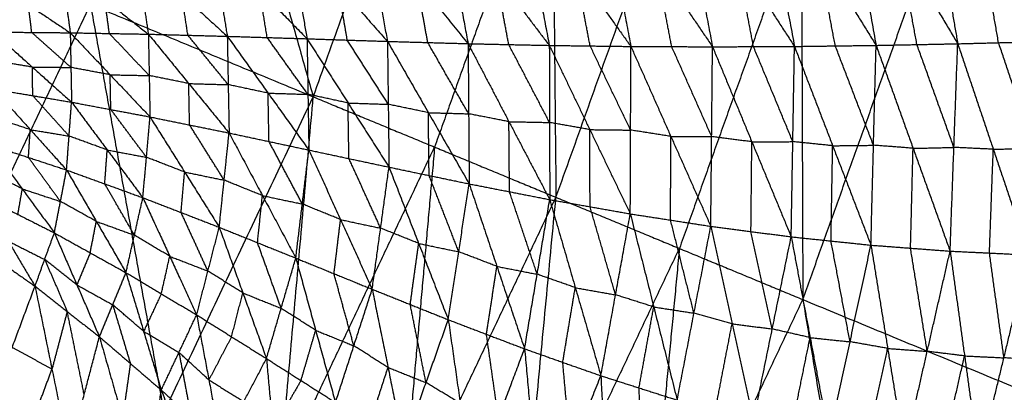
# Model space of a CAD drawing. Header units: millimetres. Extents: x -106 to 110, y -96 to 120.
# Tile 671 of 1020: x 78.48 to 90.5, y -24.89 to -20.34. Entities that reach past the tile are written whole.
import ezdxf

# ---------------------------------------------------------------- set-up
doc = ezdxf.new("R2010")
doc.units = ezdxf.units.MM
doc.header["$MEASUREMENT"] = 0
doc.layers.add('Default', color=7, linetype='Continuous', true_color=0x000000)

msp = doc.modelspace()

# ---------------------------------------------------------------- linework, layer by layer
at = {"layer": 'Default'}
for points in [[(79.304, -11.549, 5.589), (80.685, -16.417, 6.271), (82.066, -21.284, 6.953)], [(82.066, -21.284, 6.953), (83.502, -17.271, 6.953), (84.937, -13.258, 6.953)], [(84.937, -13.258, 6.953), (84.982, -17.884, 7.449), (85.027, -22.51, 7.944)], [(85.027, -22.51, 7.944), (86.516, -18.35, 7.944), (88.005, -14.189, 7.944)], [(88.005, -14.189, 7.944), (88.022, -18.973, 8.53), (88.039, -23.758, 9.117)], [(88.039, -23.758, 9.117), (89.582, -19.447, 9.117), (91.124, -15.135, 9.117)], [(84.982, -17.884, 7.449), (84.264, -19.891, 7.449), (83.546, -21.897, 7.449)], [(89.491, -18.108, 4.22), (89.71, -19.372, 3.944), (89.929, -20.636, 3.668)], [(89.491, -18.108, 4.22), (90.208, -19.359, 4.086), (90.925, -20.611, 3.951)], [(88.49, -18.224, 3.955), (88.712, -19.44, 3.688), (88.933, -20.656, 3.421)], [(88.49, -18.224, 3.955), (89.21, -19.43, 3.811), (89.929, -20.636, 3.668)], [(87.501, -18.351, 3.722), (87.719, -19.51, 3.465), (87.937, -20.669, 3.208)], [(87.501, -18.351, 3.722), (88.217, -19.504, 3.571), (88.933, -20.656, 3.421)], [(86.519, -18.488, 3.515), (86.728, -19.581, 3.27), (86.937, -20.673, 3.024)], [(86.519, -18.488, 3.515), (87.228, -19.578, 3.362), (87.937, -20.669, 3.208)], [(85.55, -18.632, 3.334), (85.746, -19.651, 3.101), (85.941, -20.669, 2.868)], [(85.55, -18.632, 3.334), (86.244, -19.653, 3.179), (86.937, -20.673, 3.024)], [(84.588, -18.782, 3.172), (84.767, -19.719, 2.952), (84.946, -20.656, 2.732)], [(84.588, -18.782, 3.172), (85.265, -19.725, 3.02), (85.941, -20.669, 2.868)], [(83.636, -18.933, 3.027), (83.796, -19.784, 2.821), (83.955, -20.635, 2.615)], [(83.636, -18.933, 3.027), (84.291, -19.795, 2.879), (84.946, -20.656, 2.732)], [(88.022, -18.973, 8.53), (87.277, -21.054, 8.53), (86.533, -23.134, 8.53)], [(76.627, -19.031, 5.589), (79.347, -20.158, 6.271), (82.066, -21.284, 6.953)], [(82.694, -19.085, 2.895), (82.832, -19.846, 2.703), (82.971, -20.607, 2.511)], [(82.694, -19.085, 2.895), (83.324, -19.86, 2.755), (83.955, -20.635, 2.615)], [(81.758, -19.236, 2.774), (81.874, -19.905, 2.595), (81.99, -20.575, 2.417)], [(81.758, -19.236, 2.774), (82.364, -19.921, 2.642), (82.971, -20.607, 2.511)], [(80.828, -19.386, 2.659), (80.922, -19.965, 2.495), (81.017, -20.545, 2.331)], [(80.828, -19.386, 2.659), (81.409, -19.981, 2.538), (81.99, -20.575, 2.417)], [(89.431, -20.646, 3.544), (89.32, -20.038, 3.678), (89.21, -19.43, 3.811)], [(89.582, -19.447, 9.117), (91.111, -20.08, 9.842), (92.64, -20.714, 10.567)], [(90.427, -20.623, 3.809), (90.317, -19.991, 3.947), (90.208, -19.359, 4.086)], [(79.906, -19.533, 2.548), (79.98, -20.026, 2.398), (80.054, -20.519, 2.248)], [(79.906, -19.533, 2.548), (80.462, -20.039, 2.439), (81.017, -20.545, 2.331)], [(87.437, -20.671, 3.116), (87.333, -20.125, 3.239), (87.228, -19.578, 3.362)], [(88.435, -20.662, 3.314), (88.326, -20.083, 3.443), (88.217, -19.504, 3.571)], [(78.989, -19.679, 2.441), (79.045, -20.09, 2.304), (79.101, -20.502, 2.167)], [(78.989, -19.679, 2.441), (79.522, -20.099, 2.344), (80.054, -20.519, 2.248)], [(86.439, -20.671, 2.946), (86.341, -20.162, 3.063), (86.244, -19.653, 3.179)], [(78.079, -19.819, 2.335), (78.59, -20.161, 2.251), (79.101, -20.502, 2.167)], [(84.451, -20.646, 2.673), (84.371, -20.22, 2.776), (84.291, -19.795, 2.879)], [(85.444, -20.663, 2.8), (85.354, -20.194, 2.91), (85.265, -19.725, 3.02)], [(82.481, -20.591, 2.464), (82.423, -20.256, 2.553), (82.364, -19.921, 2.642)], [(83.463, -20.621, 2.563), (83.394, -20.24, 2.659), (83.324, -19.86, 2.755)], [(80.536, -20.532, 2.289), (80.499, -20.286, 2.364), (80.462, -20.039, 2.439)], [(81.504, -20.56, 2.374), (81.456, -20.27, 2.456), (81.409, -19.981, 2.538)], [(77.524, -24.01, 6.271), (78.435, -22.084, 6.271), (79.347, -20.158, 6.271)], [(78.631, -20.498, 2.128), (78.611, -20.329, 2.19), (78.59, -20.161, 2.251)], [(79.347, -20.158, 6.271), (79.795, -22.647, 6.612), (80.244, -25.137, 6.953)], [(79.578, -20.511, 2.208), (79.55, -20.305, 2.276), (79.522, -20.099, 2.344)], [(78.16, -20.493, 2.089), (78.631, -20.498, 2.128), (79.101, -20.502, 2.167)], [(78.16, -20.493, 2.089), (78.639, -20.921, 2.126), (79.117, -21.349, 2.163)], [(79.109, -20.925, 2.165), (78.87, -20.712, 2.147), (78.631, -20.498, 2.128)], [(79.101, -20.502, 2.167), (79.109, -20.925, 2.165), (79.117, -21.349, 2.163)], [(79.101, -20.502, 2.167), (79.578, -20.511, 2.208), (80.054, -20.519, 2.248)], [(79.101, -20.502, 2.167), (79.588, -21.015, 2.209), (80.074, -21.529, 2.251)], [(80.064, -21.024, 2.249), (79.821, -20.767, 2.229), (79.578, -20.511, 2.208)], [(80.054, -20.519, 2.248), (80.064, -21.024, 2.249), (80.074, -21.529, 2.251)], [(80.054, -20.519, 2.248), (80.536, -20.532, 2.289), (81.017, -20.545, 2.331)], [(80.054, -20.519, 2.248), (80.547, -21.122, 2.294), (81.039, -21.725, 2.341)], [(81.028, -21.135, 2.336), (80.782, -20.834, 2.313), (80.536, -20.532, 2.289)], [(81.017, -20.545, 2.331), (81.028, -21.135, 2.336), (81.039, -21.725, 2.341)], [(81.017, -20.545, 2.331), (81.504, -20.56, 2.374), (81.99, -20.575, 2.417)], [(81.017, -20.545, 2.331), (81.515, -21.239, 2.383), (82.012, -21.933, 2.435)], [(82.001, -21.254, 2.426), (81.752, -20.907, 2.4), (81.504, -20.56, 2.374)], [(81.99, -20.575, 2.417), (82.001, -21.254, 2.426), (82.012, -21.933, 2.435)], [(81.99, -20.575, 2.417), (82.481, -20.591, 2.464), (82.971, -20.607, 2.511)], [(81.99, -20.575, 2.417), (82.49, -21.359, 2.477), (82.99, -22.142, 2.537)], [(82.981, -21.375, 2.524), (82.731, -20.983, 2.494), (82.481, -20.591, 2.464)], [(82.971, -20.607, 2.511), (82.981, -21.375, 2.524), (82.99, -22.142, 2.537)], [(82.971, -20.607, 2.511), (83.463, -20.621, 2.563), (83.955, -20.635, 2.615)], [(82.971, -20.607, 2.511), (83.47, -21.477, 2.579), (83.968, -22.346, 2.648)], [(83.962, -21.491, 2.631), (83.712, -21.056, 2.597), (83.463, -20.621, 2.563)], [(83.955, -20.635, 2.615), (83.962, -21.491, 2.631), (83.968, -22.346, 2.648)], [(83.955, -20.635, 2.615), (84.451, -20.646, 2.673), (84.946, -20.656, 2.732)], [(83.955, -20.635, 2.615), (84.453, -21.587, 2.693), (84.951, -22.538, 2.772)], [(84.949, -21.597, 2.752), (84.7, -21.121, 2.713), (84.451, -20.646, 2.673)], [(84.946, -20.656, 2.732), (84.949, -21.597, 2.752), (84.951, -22.538, 2.772)], [(84.946, -20.656, 2.732), (85.44, -21.684, 2.823), (85.934, -22.712, 2.914)], [(84.946, -20.656, 2.732), (85.444, -20.663, 2.8), (85.941, -20.669, 2.868)], [(87.937, -20.669, 3.208), (88.435, -20.662, 3.314), (88.933, -20.656, 3.421)], [(88.901, -21.875, 3.451), (88.668, -21.269, 3.383), (88.435, -20.662, 3.314)], [(88.87, -23.094, 3.481), (88.901, -21.875, 3.451), (88.933, -20.656, 3.421)], [(88.933, -20.656, 3.421), (89.431, -20.646, 3.544), (89.929, -20.636, 3.668)], [(88.933, -20.656, 3.421), (89.384, -21.912, 3.575), (89.836, -23.167, 3.729)], [(89.882, -21.901, 3.698), (89.657, -21.274, 3.621), (89.431, -20.646, 3.544)], [(89.836, -23.167, 3.729), (89.882, -21.901, 3.698), (89.929, -20.636, 3.668)], [(89.929, -20.636, 3.668), (90.427, -20.623, 3.809), (90.925, -20.611, 3.951)], [(89.929, -20.636, 3.668), (90.363, -21.924, 3.839), (90.796, -23.213, 4.009)], [(90.86, -21.912, 3.98), (90.644, -21.268, 3.895), (90.427, -20.623, 3.809)], [(85.938, -21.69, 2.891), (85.691, -21.177, 2.845), (85.444, -20.663, 2.8)], [(85.934, -22.712, 2.914), (85.938, -21.69, 2.891), (85.941, -20.669, 2.868)], [(85.941, -20.669, 2.868), (86.429, -21.767, 2.972), (86.916, -22.864, 3.077)], [(85.941, -20.669, 2.868), (86.439, -20.671, 2.946), (86.937, -20.673, 3.024)], [(86.927, -21.769, 3.051), (86.683, -21.22, 2.998), (86.439, -20.671, 2.946)], [(86.916, -22.864, 3.077), (86.927, -21.769, 3.051), (86.937, -20.673, 3.024)], [(86.937, -20.673, 3.024), (87.437, -20.671, 3.116), (87.937, -20.669, 3.208)], [(86.937, -20.673, 3.024), (87.417, -21.833, 3.145), (87.897, -22.992, 3.265)], [(87.917, -21.831, 3.236), (87.677, -21.251, 3.176), (87.437, -20.671, 3.116)], [(87.897, -22.992, 3.265), (87.917, -21.831, 3.236), (87.937, -20.669, 3.208)], [(87.937, -20.669, 3.208), (88.403, -21.881, 3.344), (88.87, -23.094, 3.481)], [(78.639, -20.921, 2.126), (78.402, -20.882, 2.105), (78.165, -20.842, 2.084)], [(78.644, -21.27, 2.121), (78.641, -21.095, 2.124), (78.639, -20.921, 2.126)], [(78.639, -20.921, 2.126), (78.874, -20.923, 2.146), (79.109, -20.925, 2.165)], [(79.588, -21.015, 2.209), (79.349, -20.97, 2.187), (79.109, -20.925, 2.165)], [(79.596, -21.439, 2.207), (79.592, -21.227, 2.208), (79.588, -21.015, 2.209)], [(79.588, -21.015, 2.209), (79.826, -21.02, 2.229), (80.064, -21.024, 2.249)], [(80.547, -21.122, 2.294), (80.306, -21.073, 2.272), (80.064, -21.024, 2.249)], [(80.557, -21.627, 2.296), (80.552, -21.375, 2.295), (80.547, -21.122, 2.294)], [(80.547, -21.122, 2.294), (80.787, -21.129, 2.315), (81.028, -21.135, 2.336)], [(81.515, -21.239, 2.383), (81.271, -21.187, 2.359), (81.028, -21.135, 2.336)], [(78.17, -21.19, 2.079), (78.613, -21.684, 2.219), (79.056, -22.177, 2.358)], [(78.17, -21.19, 2.079), (78.644, -21.27, 2.121), (79.117, -21.349, 2.163)], [(81.526, -21.829, 2.388), (81.52, -21.534, 2.386), (81.515, -21.239, 2.383)], [(81.515, -21.239, 2.383), (81.758, -21.246, 2.405), (82.001, -21.254, 2.426)], [(82.49, -21.359, 2.477), (82.246, -21.306, 2.452), (82.001, -21.254, 2.426)], [(78.421, -28.989, 6.953), (80.244, -25.137, 6.953), (82.066, -21.284, 6.953)], [(79.087, -21.763, 2.261), (78.865, -21.516, 2.191), (78.644, -21.27, 2.121)], [(79.056, -22.177, 2.358), (79.087, -21.763, 2.261), (79.117, -21.349, 2.163)], [(79.117, -21.349, 2.163), (79.552, -21.932, 2.32), (79.987, -22.515, 2.478)], [(79.117, -21.349, 2.163), (79.596, -21.439, 2.207), (80.074, -21.529, 2.251)], [(81.248, -30.5, 7.944), (81.657, -25.892, 7.449), (82.066, -21.284, 6.953)], [(82.066, -21.284, 6.953), (83.546, -21.897, 7.449), (85.027, -22.51, 7.944)], [(82.501, -22.037, 2.486), (82.496, -21.698, 2.482), (82.49, -21.359, 2.477)], [(82.49, -21.359, 2.477), (82.736, -21.367, 2.5), (82.981, -21.375, 2.524)], [(83.47, -21.477, 2.579), (83.225, -21.426, 2.552), (82.981, -21.375, 2.524)], [(80.031, -22.022, 2.364), (79.813, -21.73, 2.286), (79.596, -21.439, 2.207)], [(83.479, -22.244, 2.592), (83.475, -21.861, 2.586), (83.47, -21.477, 2.579)], [(83.47, -21.477, 2.579), (83.716, -21.484, 2.605), (83.962, -21.491, 2.631)], [(84.453, -21.587, 2.693), (84.207, -21.539, 2.662), (83.962, -21.491, 2.631)], [(78.613, -21.684, 2.219), (78.38, -21.607, 2.19), (78.148, -21.53, 2.161)], [(79.987, -22.515, 2.478), (80.031, -22.022, 2.364), (80.074, -21.529, 2.251)], [(80.074, -21.529, 2.251), (80.497, -22.202, 2.426), (80.919, -22.876, 2.601)], [(80.074, -21.529, 2.251), (80.557, -21.627, 2.296), (81.039, -21.725, 2.341)], [(84.46, -22.442, 2.71), (84.457, -22.014, 2.702), (84.453, -21.587, 2.693)], [(84.453, -21.587, 2.693), (84.701, -21.592, 2.723), (84.949, -21.597, 2.752)], [(85.44, -21.684, 2.823), (85.195, -21.641, 2.788), (84.949, -21.597, 2.752)], [(78.591, -22.024, 2.301), (78.602, -21.854, 2.26), (78.613, -21.684, 2.219)], [(78.613, -21.684, 2.219), (78.85, -21.723, 2.24), (79.087, -21.763, 2.261)], [(80.979, -22.301, 2.471), (80.768, -21.964, 2.383), (80.557, -21.627, 2.296)], [(80.919, -22.876, 2.601), (80.979, -22.301, 2.471), (81.039, -21.725, 2.341)], [(81.039, -21.725, 2.341), (81.446, -22.489, 2.535), (81.853, -23.252, 2.729)], [(81.039, -21.725, 2.341), (81.526, -21.829, 2.388), (82.012, -21.933, 2.435)], [(85.443, -22.625, 2.843), (85.441, -22.155, 2.833), (85.44, -21.684, 2.823)], [(85.44, -21.684, 2.823), (85.689, -21.687, 2.857), (85.938, -21.69, 2.891)], [(86.429, -21.767, 2.972), (86.183, -21.728, 2.931), (85.938, -21.69, 2.891)], [(79.552, -21.932, 2.32), (79.32, -21.848, 2.291), (79.087, -21.763, 2.261)], [(81.933, -22.592, 2.582), (81.729, -22.211, 2.485), (81.526, -21.829, 2.388)], [(86.425, -22.788, 2.995), (86.427, -22.277, 2.984), (86.429, -21.767, 2.972)], [(86.429, -21.767, 2.972), (86.678, -21.768, 3.011), (86.927, -21.769, 3.051)], [(87.417, -21.833, 3.145), (87.172, -21.801, 3.098), (86.927, -21.769, 3.051)], [(87.406, -22.928, 3.171), (87.412, -22.381, 3.158), (87.417, -21.833, 3.145)], [(87.417, -21.833, 3.145), (87.667, -21.832, 3.191), (87.917, -21.831, 3.236)], [(88.403, -21.881, 3.344), (88.16, -21.856, 3.29), (87.917, -21.831, 3.236)], [(78.125, -21.87, 2.243), (78.516, -22.407, 2.515), (78.907, -22.944, 2.787)], [(78.125, -21.87, 2.243), (78.591, -22.024, 2.301), (79.056, -22.177, 2.358)], [(79.522, -22.346, 2.418), (79.537, -22.139, 2.369), (79.552, -21.932, 2.32)], [(79.552, -21.932, 2.32), (79.792, -21.977, 2.342), (80.031, -22.022, 2.364)], [(81.657, -25.892, 7.449), (82.602, -23.895, 7.449), (83.546, -21.897, 7.449)], [(81.853, -23.252, 2.729), (81.933, -22.592, 2.582), (82.012, -21.933, 2.435)], [(82.012, -21.933, 2.435), (82.399, -22.782, 2.649), (82.785, -23.632, 2.863)], [(82.012, -21.933, 2.435), (82.501, -22.037, 2.486), (82.99, -22.142, 2.537)], [(83.546, -21.897, 7.449), (83.342, -24.201, 7.697), (83.138, -26.505, 7.944)], [(88.383, -23.043, 3.373), (88.393, -22.462, 3.359), (88.403, -21.881, 3.344)], [(88.403, -21.881, 3.344), (88.652, -21.878, 3.398), (88.901, -21.875, 3.451)], [(89.384, -21.912, 3.575), (89.143, -21.893, 3.513), (88.901, -21.875, 3.451)], [(89.353, -23.131, 3.605), (89.369, -22.521, 3.59), (89.384, -21.912, 3.575)], [(89.384, -21.912, 3.575), (89.633, -21.907, 3.636), (89.882, -21.901, 3.698)], [(90.363, -21.924, 3.839), (90.122, -21.913, 3.768), (89.882, -21.901, 3.698)], [(90.316, -23.19, 3.869), (90.339, -22.557, 3.854), (90.363, -21.924, 3.839)], [(90.363, -21.924, 3.839), (90.612, -21.918, 3.909), (90.86, -21.912, 3.98)], [(78.982, -22.561, 2.572), (78.786, -22.292, 2.436), (78.591, -22.024, 2.301)], [(80.497, -22.202, 2.426), (80.264, -22.112, 2.395), (80.031, -22.022, 2.364)], [(82.888, -22.887, 2.7), (82.695, -22.462, 2.593), (82.501, -22.037, 2.486)], [(78.516, -22.407, 2.515), (78.294, -22.295, 2.471), (78.072, -22.183, 2.427)], [(78.907, -22.944, 2.787), (78.982, -22.561, 2.572), (79.056, -22.177, 2.358)], [(79.056, -22.177, 2.358), (79.419, -22.804, 2.663), (79.781, -23.43, 2.968)], [(79.056, -22.177, 2.358), (79.522, -22.346, 2.418), (79.987, -22.515, 2.478)], [(80.453, -22.695, 2.539), (80.475, -22.449, 2.483), (80.497, -22.202, 2.426)], [(80.497, -22.202, 2.426), (80.738, -22.251, 2.448), (80.979, -22.301, 2.471)], [(82.785, -23.632, 2.863), (82.888, -22.887, 2.7), (82.99, -22.142, 2.537)], [(82.99, -22.142, 2.537), (83.352, -23.073, 2.772), (83.713, -24.004, 3.007)], [(82.99, -22.142, 2.537), (83.479, -22.244, 2.592), (83.968, -22.346, 2.648)], [(81.446, -22.489, 2.535), (81.212, -22.395, 2.503), (80.979, -22.301, 2.471)], [(83.841, -23.175, 2.827), (83.66, -22.71, 2.71), (83.479, -22.244, 2.592)], [(78.462, -22.719, 2.699), (78.489, -22.563, 2.607), (78.516, -22.407, 2.515)], [(78.516, -22.407, 2.515), (78.749, -22.484, 2.544), (78.982, -22.561, 2.572)], [(79.884, -22.973, 2.723), (79.703, -22.659, 2.57), (79.522, -22.346, 2.418)], [(83.713, -24.004, 3.007), (83.841, -23.175, 2.827), (83.968, -22.346, 2.648)], [(83.968, -22.346, 2.648), (84.306, -23.353, 2.905), (84.644, -24.359, 3.162)], [(83.968, -22.346, 2.648), (84.46, -22.442, 2.71), (84.951, -22.538, 2.772)], [(84.798, -23.449, 2.967), (84.629, -22.945, 2.839), (84.46, -22.442, 2.71)], [(78.018, -22.495, 2.611), (78.345, -23.045, 3.031), (78.671, -23.595, 3.451)], [(78.018, -22.495, 2.611), (78.462, -22.719, 2.699), (78.907, -22.944, 2.787)], [(79.419, -22.804, 2.663), (79.2, -22.682, 2.618), (78.982, -22.561, 2.572)], [(79.781, -23.43, 2.968), (79.884, -22.973, 2.723), (79.987, -22.515, 2.478)], [(79.987, -22.515, 2.478), (80.315, -23.23, 2.816), (80.643, -23.945, 3.155)], [(79.987, -22.515, 2.478), (80.453, -22.695, 2.539), (80.919, -22.876, 2.601)], [(81.248, -30.5, 7.944), (83.138, -26.505, 7.944), (85.027, -22.51, 7.944)], [(81.386, -23.064, 2.665), (81.416, -22.776, 2.6), (81.446, -22.489, 2.535)], [(81.446, -22.489, 2.535), (81.689, -22.541, 2.558), (81.933, -22.592, 2.582)], [(84.123, -32.037, 9.117), (84.575, -27.274, 8.53), (85.027, -22.51, 7.944)], [(84.644, -24.359, 3.162), (84.798, -23.449, 2.967), (84.951, -22.538, 2.772)], [(84.951, -22.538, 2.772), (85.263, -23.613, 3.053), (85.575, -24.688, 3.333)], [(84.951, -22.538, 2.772), (85.443, -22.625, 2.843), (85.934, -22.712, 2.914)], [(85.027, -22.51, 7.944), (86.533, -23.134, 8.53), (88.039, -23.758, 9.117)], [(80.781, -23.411, 2.878), (80.617, -23.053, 2.709), (80.453, -22.695, 2.539)], [(82.399, -22.782, 2.649), (82.166, -22.687, 2.616), (81.933, -22.592, 2.582)], [(85.754, -23.7, 3.123), (85.599, -23.162, 2.983), (85.443, -22.625, 2.843)], [(79.344, -23.187, 2.877), (79.382, -22.996, 2.77), (79.419, -22.804, 2.663)], [(79.419, -22.804, 2.663), (79.652, -22.888, 2.693), (79.884, -22.973, 2.723)], [(82.319, -23.442, 2.796), (82.359, -23.112, 2.723), (82.399, -22.782, 2.649)], [(82.399, -22.782, 2.649), (82.643, -22.835, 2.675), (82.888, -22.887, 2.7)], [(85.575, -24.688, 3.333), (85.754, -23.7, 3.123), (85.934, -22.712, 2.914)], [(85.934, -22.712, 2.914), (86.22, -23.848, 3.218), (86.506, -24.985, 3.523)], [(85.934, -22.712, 2.914), (86.425, -22.788, 2.995), (86.916, -22.864, 3.077)], [(86.711, -23.924, 3.3), (86.568, -23.356, 3.148), (86.425, -22.788, 2.995)], [(78.671, -23.595, 3.451), (78.789, -23.269, 3.119), (78.907, -22.944, 2.787)], [(78.907, -22.944, 2.787), (79.182, -23.579, 3.258), (79.457, -24.213, 3.73)], [(78.907, -22.944, 2.787), (79.344, -23.187, 2.877), (79.781, -23.43, 2.968)], [(80.643, -23.945, 3.155), (80.781, -23.411, 2.878), (80.919, -22.876, 2.601)], [(80.919, -22.876, 2.601), (81.207, -23.677, 2.974), (81.495, -24.478, 3.347)], [(80.919, -22.876, 2.601), (81.386, -23.064, 2.665), (81.853, -23.252, 2.729)], [(83.352, -23.073, 2.772), (83.12, -22.98, 2.736), (82.888, -22.887, 2.7)], [(86.506, -24.985, 3.523), (86.711, -23.924, 3.3), (86.916, -22.864, 3.077)], [(86.916, -22.864, 3.077), (87.176, -24.053, 3.405), (87.436, -25.241, 3.733)], [(86.916, -22.864, 3.077), (87.406, -22.928, 3.171), (87.897, -22.992, 3.265)], [(87.666, -24.117, 3.499), (87.536, -23.523, 3.335), (87.406, -22.928, 3.171)], [(77.849, -23.018, 3.181), (78.26, -23.306, 3.316), (78.671, -23.595, 3.451)], [(78.345, -23.045, 3.031), (78.567, -23.157, 3.075), (78.789, -23.269, 3.119)], [(80.315, -23.23, 2.816), (80.1, -23.101, 2.77), (79.884, -22.973, 2.723)], [(81.674, -23.865, 3.038), (81.53, -23.465, 2.851), (81.386, -23.064, 2.665)], [(87.436, -25.241, 3.733), (87.666, -24.117, 3.499), (87.897, -22.992, 3.265)], [(87.897, -22.992, 3.265), (88.128, -24.222, 3.616), (88.36, -25.452, 3.966)], [(87.897, -22.992, 3.265), (88.383, -23.043, 3.373), (88.87, -23.094, 3.481)], [(88.615, -24.273, 3.724), (88.499, -23.658, 3.548), (88.383, -23.043, 3.373)], [(83.249, -23.818, 2.935), (83.3, -23.446, 2.853), (83.352, -23.073, 2.772)], [(83.352, -23.073, 2.772), (83.596, -23.124, 2.799), (83.841, -23.175, 2.827)], [(84.306, -23.353, 2.905), (84.074, -23.264, 2.866), (83.841, -23.175, 2.827)], [(84.575, -27.274, 8.53), (85.554, -25.204, 8.53), (86.533, -23.134, 8.53)], [(86.533, -23.134, 8.53), (86.307, -25.516, 8.824), (86.081, -27.898, 9.117)], [(88.36, -25.452, 3.966), (88.615, -24.273, 3.724), (88.87, -23.094, 3.481)], [(88.87, -23.094, 3.481), (89.074, -24.354, 3.853), (89.278, -25.614, 4.225)], [(88.87, -23.094, 3.481), (89.353, -23.131, 3.605), (89.836, -23.167, 3.729)], [(89.278, -25.614, 4.225), (89.557, -24.39, 3.977), (89.836, -23.167, 3.729)], [(89.557, -24.39, 3.977), (89.455, -23.76, 3.791), (89.353, -23.131, 3.605)], [(89.836, -23.167, 3.729), (90.012, -24.446, 4.119), (90.189, -25.724, 4.509)], [(89.836, -23.167, 3.729), (90.316, -23.19, 3.869), (90.796, -23.213, 4.009)], [(78.789, -23.269, 3.119), (78.927, -23.587, 3.355), (79.064, -23.904, 3.591)], [(79.182, -23.579, 3.258), (78.986, -23.424, 3.189), (78.789, -23.269, 3.119)], [(79.344, -23.187, 2.877), (79.263, -23.383, 3.068), (79.182, -23.579, 3.258)], [(80.212, -23.688, 3.061), (80.264, -23.459, 2.939), (80.315, -23.23, 2.816)], [(80.315, -23.23, 2.816), (80.548, -23.32, 2.847), (80.781, -23.411, 2.878)], [(81.495, -24.478, 3.347), (81.674, -23.865, 3.038), (81.853, -23.252, 2.729)], [(81.853, -23.252, 2.729), (82.095, -24.133, 3.137), (82.337, -25.014, 3.546)], [(81.853, -23.252, 2.729), (82.319, -23.442, 2.796), (82.785, -23.632, 2.863)], [(90.189, -25.724, 4.509), (90.493, -24.469, 4.259), (90.796, -23.213, 4.009)], [(90.493, -24.469, 4.259), (90.404, -23.829, 4.064), (90.316, -23.19, 3.869)], [(81.207, -23.677, 2.974), (80.994, -23.544, 2.926), (80.781, -23.411, 2.878)], [(84.179, -24.182, 3.084), (84.243, -23.767, 2.995), (84.306, -23.353, 2.905)], [(84.306, -23.353, 2.905), (84.552, -23.401, 2.936), (84.798, -23.449, 2.967)], [(79.457, -24.213, 3.73), (79.619, -23.822, 3.349), (79.781, -23.43, 2.968)], [(79.781, -23.43, 2.968), (79.997, -24.146, 3.492), (80.212, -24.862, 4.017)], [(79.781, -23.43, 2.968), (80.212, -23.688, 3.061), (80.643, -23.945, 3.155)], [(82.561, -24.323, 3.205), (82.44, -23.883, 3), (82.319, -23.442, 2.796)], [(85.263, -23.613, 3.053), (85.031, -23.531, 3.01), (84.798, -23.449, 2.967)], [(78.114, -25.09, 2.11), (78.393, -24.342, 2.781), (78.671, -23.595, 3.451)], [(78.671, -23.595, 3.451), (78.878, -24.608, 2.996), (79.085, -25.622, 2.541)], [(78.671, -23.595, 3.451), (79.064, -23.904, 3.591), (79.457, -24.213, 3.73)], [(79.182, -23.579, 3.258), (79.401, -23.7, 3.304), (79.619, -23.822, 3.349)], [(82.337, -25.014, 3.546), (82.561, -24.323, 3.205), (82.785, -23.632, 2.863)], [(82.785, -23.632, 2.863), (82.978, -24.586, 3.308), (83.171, -25.54, 3.752)], [(82.785, -23.632, 2.863), (83.249, -23.818, 2.935), (83.713, -24.004, 3.007)], [(85.11, -24.524, 3.248), (85.186, -24.068, 3.15), (85.263, -23.613, 3.053)], [(85.263, -23.613, 3.053), (85.509, -23.657, 3.088), (85.754, -23.7, 3.123)], [(80.212, -23.688, 3.061), (80.104, -23.917, 3.277), (79.997, -24.146, 3.492)], [(81.069, -24.212, 3.251), (81.138, -23.944, 3.113), (81.207, -23.677, 2.974)], [(81.207, -23.677, 2.974), (81.441, -23.771, 3.006), (81.674, -23.865, 3.038)], [(84.123, -32.037, 9.117), (86.081, -27.898, 9.117), (88.039, -23.758, 9.117)], [(86.22, -23.848, 3.218), (85.987, -23.774, 3.171), (85.754, -23.7, 3.123)], [(88.039, -23.758, 9.117), (89.001, -29.458, 10.567), (89.963, -35.159, 12.017)], [(88.039, -23.758, 9.117), (91.098, -25.025, 10.567), (94.157, -26.292, 12.017)], [(79.064, -23.904, 3.591), (78.971, -24.256, 3.293), (78.878, -24.608, 2.996)], [(79.271, -24.918, 3.135), (79.168, -24.411, 3.363), (79.064, -23.904, 3.591)], [(79.619, -23.822, 3.349), (79.727, -24.18, 3.611), (79.834, -24.538, 3.873)], [(79.997, -24.146, 3.492), (79.808, -23.984, 3.421), (79.619, -23.822, 3.349)], [(82.095, -24.133, 3.137), (81.884, -23.999, 3.088), (81.674, -23.865, 3.038)], [(83.442, -24.772, 3.379), (83.345, -24.295, 3.157), (83.249, -23.818, 2.935)], [(86.04, -24.836, 3.428), (86.13, -24.342, 3.323), (86.22, -23.848, 3.218)], [(86.22, -23.848, 3.218), (86.466, -23.886, 3.259), (86.711, -23.924, 3.3)], [(80.212, -24.862, 4.017), (80.427, -24.404, 3.586), (80.643, -23.945, 3.155)], [(80.643, -23.945, 3.155), (80.792, -24.738, 3.733), (80.942, -25.53, 4.311)], [(80.643, -23.945, 3.155), (81.069, -24.212, 3.251), (81.495, -24.478, 3.347)], [(83.171, -25.54, 3.752), (83.442, -24.772, 3.379), (83.713, -24.004, 3.007)], [(83.713, -24.004, 3.007), (83.86, -25.025, 3.487), (84.006, -26.046, 3.968)], [(83.713, -24.004, 3.007), (84.179, -24.182, 3.084), (84.644, -24.359, 3.162)], [(87.176, -24.053, 3.405), (86.944, -23.988, 3.352), (86.711, -23.924, 3.3)], [(81.916, -24.746, 3.447), (82.006, -24.44, 3.292), (82.095, -24.133, 3.137)], [(82.095, -24.133, 3.137), (82.328, -24.228, 3.171), (82.561, -24.323, 3.205)], [(86.971, -25.113, 3.628), (87.073, -24.583, 3.516), (87.176, -24.053, 3.405)], [(87.176, -24.053, 3.405), (87.421, -24.085, 3.452), (87.666, -24.117, 3.499)], [(88.128, -24.222, 3.616), (87.897, -24.17, 3.557), (87.666, -24.117, 3.499)], [(79.085, -25.622, 2.541), (79.271, -24.918, 3.135), (79.457, -24.213, 3.73)], [(79.457, -24.213, 3.73), (79.739, -25.204, 3.363), (80.02, -26.195, 2.995)], [(79.457, -24.213, 3.73), (79.834, -24.538, 3.873), (80.212, -24.862, 4.017)], [(79.997, -24.146, 3.492), (80.212, -24.275, 3.539), (80.427, -24.404, 3.586)], [(81.069, -24.212, 3.251), (80.931, -24.475, 3.492), (80.792, -24.738, 3.733)], [(84.325, -25.203, 3.565), (84.252, -24.692, 3.325), (84.179, -24.182, 3.084)], [(87.898, -25.347, 3.85), (88.013, -24.785, 3.733), (88.128, -24.222, 3.616)], [(88.128, -24.222, 3.616), (88.371, -24.248, 3.67), (88.615, -24.273, 3.724)], [(78.878, -24.608, 2.996), (78.635, -24.475, 2.888), (78.393, -24.342, 2.781)], [(82.978, -24.586, 3.308), (82.77, -24.455, 3.256), (82.561, -24.323, 3.205)], [(84.006, -26.046, 3.968), (84.325, -25.203, 3.565), (84.644, -24.359, 3.162)], [(84.644, -24.359, 3.162), (84.744, -25.439, 3.679), (84.843, -26.518, 4.196)], [(84.644, -24.359, 3.162), (85.11, -24.524, 3.248), (85.575, -24.688, 3.333)], [(89.074, -24.354, 3.853), (88.844, -24.313, 3.788), (88.615, -24.273, 3.724)], [(88.819, -25.533, 4.096), (88.946, -24.943, 3.974), (89.074, -24.354, 3.853)], [(89.074, -24.354, 3.853), (89.315, -24.372, 3.915), (89.557, -24.39, 3.977)], [(80.427, -24.404, 3.586), (80.502, -24.8, 3.875), (80.577, -25.196, 4.164)], [(80.792, -24.738, 3.733), (80.61, -24.571, 3.659), (80.427, -24.404, 3.586)], [(80.942, -25.53, 4.311), (81.219, -25.004, 3.829), (81.495, -24.478, 3.347)], [(81.495, -24.478, 3.347), (81.573, -25.338, 3.98), (81.651, -26.198, 4.612)], [(81.495, -24.478, 3.347), (81.916, -24.746, 3.447), (82.337, -25.014, 3.546)], [(90.012, -24.446, 4.119), (89.785, -24.418, 4.048), (89.557, -24.39, 3.977)], [(89.733, -25.669, 4.367), (89.873, -25.057, 4.243), (90.012, -24.446, 4.119)], [(90.012, -24.446, 4.119), (90.253, -24.457, 4.189), (90.493, -24.469, 4.259)], [(90.944, -24.502, 4.414), (90.718, -24.485, 4.337), (90.493, -24.469, 4.259)], [(78.599, -25.356, 2.326), (78.739, -24.982, 2.661), (78.878, -24.608, 2.996)], [(79.834, -24.538, 3.873), (79.787, -24.871, 3.618), (79.739, -25.204, 3.363)], [(82.754, -25.277, 3.649), (82.866, -24.932, 3.478), (82.978, -24.586, 3.308)], [(82.978, -24.586, 3.308), (83.21, -24.679, 3.343), (83.442, -24.772, 3.379)], [(85.209, -25.603, 3.765), (85.159, -25.064, 3.506), (85.11, -24.524, 3.248)], [(80.792, -24.738, 3.733), (81.005, -24.871, 3.781), (81.219, -25.004, 3.829)], [(81.916, -24.746, 3.447), (81.745, -25.042, 3.713), (81.573, -25.338, 3.98)], [(84.843, -26.518, 4.196), (85.209, -25.603, 3.765), (85.575, -24.688, 3.333)], [(85.575, -24.688, 3.333), (85.63, -25.818, 3.886), (85.686, -26.948, 4.439)], [(85.575, -24.688, 3.333), (86.04, -24.836, 3.428), (86.506, -24.985, 3.523)], [(80.02, -26.195, 2.995), (80.116, -25.529, 3.506), (80.212, -24.862, 4.017)], [(80.212, -24.862, 4.017), (80.566, -25.826, 3.742), (80.92, -26.79, 3.468)], [(80.212, -24.862, 4.017), (80.577, -25.196, 4.164), (80.942, -25.53, 4.311)], [(83.86, -25.025, 3.487), (83.651, -24.898, 3.433), (83.442, -24.772, 3.379)], [(86.096, -25.966, 3.981), (86.068, -25.401, 3.704), (86.04, -24.836, 3.428)]]:
    msp.add_open_spline(points, degree=2, dxfattribs=at)

doc.saveas('drawing.dxf')
